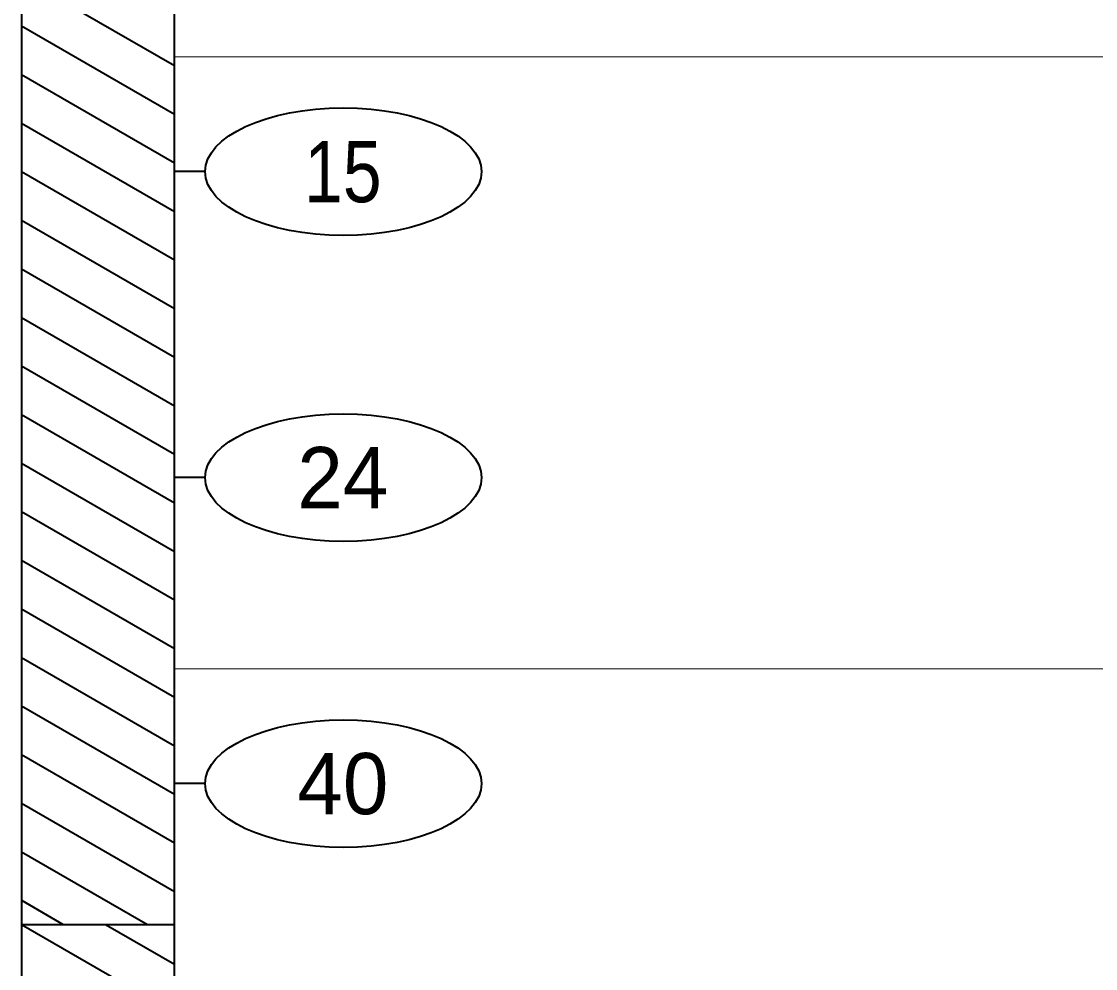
# Model space of a CAD drawing. Extents: x -76 to 974, y -1080 to -735.
# Drawn here: x 792.54 to 810.08, y -976.99 to -961.51 of the extents above; entities that cross this region are included whole.
import ezdxf
from ezdxf.enums import TextEntityAlignment as Align

# ---------------------------------------------------------------- set-up
doc = ezdxf.new("R2010")
doc.units = 0
doc.header["$LTSCALE"] = 0.36
doc.layers.add('27', color=7, linetype='Continuous', lineweight=40)
doc.layers.add('7', color=7, linetype='Continuous', lineweight=13)

msp = doc.modelspace()

# ---------------------------------------------------------------- linework, layer by layer
at = {"layer": '27'}
for p, q in [((792.5402, -951.2678), (792.5402, -976.2678)), ((795.0402, -976.2678), (795.0402, -951.2678)), ((792.5402, -960.7928), (795.0402, -962.2362)), ((792.5402, -961.5866), (795.0402, -963.03)), ((792.5402, -961.5866), (795.0402, -963.03)), ((792.5402, -962.3803), (795.0402, -963.8237)), ((792.5402, -963.1741), (795.0402, -964.6175)), ((792.5402, -963.1741), (795.0402, -964.6175)), ((792.5402, -963.9678), (795.0402, -965.4112)), ((795.5402, -963.9678), (795.0402, -963.9678)), ((792.5402, -964.7616), (795.0402, -966.205)), ((792.5402, -964.7616), (795.0402, -966.205)), ((792.5402, -965.5553), (795.0402, -966.9987)), ((792.5402, -966.3491), (795.0402, -967.7925)), ((792.5402, -966.3491), (795.0402, -967.7925)), ((792.5402, -967.1428), (795.0402, -968.5862)), ((792.5402, -967.9366), (795.0402, -969.38)), ((792.5402, -967.9366), (795.0402, -969.38)), ((792.5402, -968.7303), (795.0402, -970.1737)), ((795.5402, -968.9678), (795.0402, -968.9678)), ((792.5402, -969.5241), (795.0402, -970.9675)), ((792.5402, -969.5241), (795.0402, -970.9675)), ((792.5402, -970.3178), (795.0402, -971.7612)), ((792.5402, -971.1116), (795.0402, -972.555)), ((792.5402, -971.1116), (795.0402, -972.555)), ((792.5402, -971.9053), (795.0402, -973.3487)), ((792.5402, -972.6991), (795.0402, -974.1425)), ((792.5402, -972.6991), (795.0402, -974.1425)), ((792.5402, -973.4928), (795.0402, -974.9362)), ((795.5402, -973.9678), (795.0402, -973.9678)), ((792.5402, -974.2866), (795.0402, -975.73)), ((792.5402, -974.2866), (795.0402, -975.73)), ((792.5402, -975.0803), (794.5969, -976.2678)), ((792.5402, -975.8741), (793.2221, -976.2678)), ((792.5402, -975.8741), (793.2221, -976.2678)), ((792.5402, -976.2678), (795.0402, -976.2678)), ((792.5402, -976.2678), (795.0402, -977.7112)), ((792.5402, -976.2678), (792.5402, -980.2678)), ((793.9149, -976.2678), (795.0402, -976.9175)), ((793.9149, -976.2678), (795.0402, -976.9175)), ((795.0402, -980.2678), (795.0402, -976.2678))]:
    msp.add_line(p, q, dxfattribs=at)
for centre in [(797.7976, -963.9678), (797.7976, -968.9678), (797.7976, -973.9678)]:
    msp.add_ellipse(centre, major_axis=(2.2574, 0), ratio=0.461538, dxfattribs=at)
at = {"layer": '7'}
for p, q in [((795.0402, -962.09), (818.1909, -962.09)), ((795.0402, -972.09), (818.1909, -972.09))]:
    msp.add_line(p, q, dxfattribs=at)

# ---------------------------------------------------------------- texts
at = {"layer": '27', "width": 0.85}
msp.add_text('15', height=1, dxfattribs=at).set_placement((797.7903, -964.4678), align=Align.CENTER)
at = {"layer": '27'}
for s, p in [('24', (797.7902, -969.4678)), ('40', (797.7903, -974.4678))]:
    msp.add_text(s, height=1, dxfattribs=at).set_placement(p, align=Align.CENTER)

doc.saveas('drawing.dxf')
